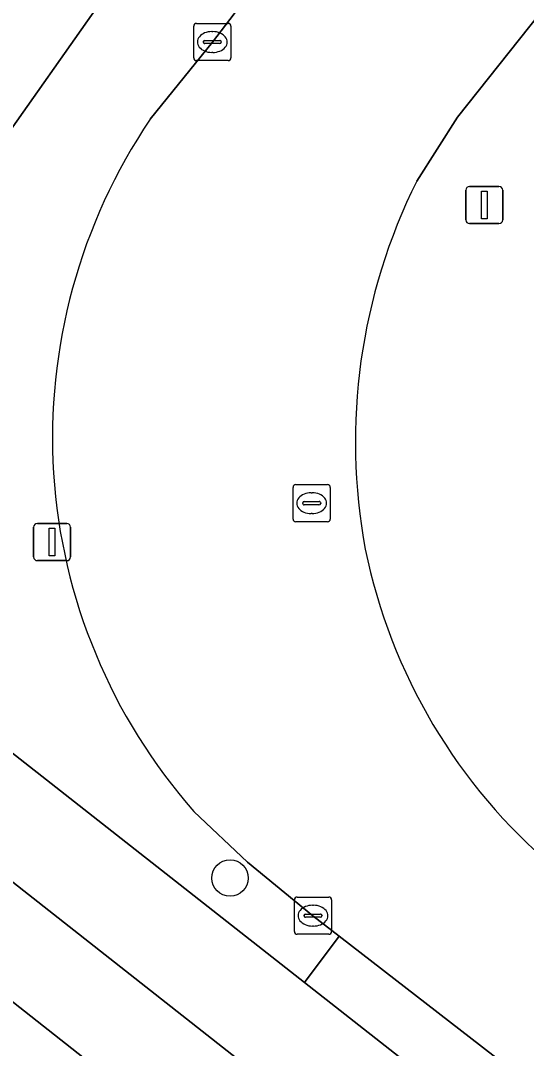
# Model space of a CAD drawing. Extents: x 162989 to 165008, y 383432 to 384338.
# Drawn here: x 164292.56 to 164306.15, y 383624.89 to 383652.51 of the extents above; entities that cross this region are included whole.
import ezdxf

# ---------------------------------------------------------------- set-up
doc = ezdxf.new("R2010")
doc.units = 0
for name, color, linetype in [('IMGEO_Boom', 7, 'Continuous'), ('IMGEO_Fietspad_open', 7, 'Continuous'), ('IMGEO_Groenvoorziening', 7, 'Continuous'), ('IMGEO_Kolk', 7, 'Continuous'), ('IMGEO_Lichtmast', 7, 'Continuous'), ('IMGEO_Rijbaan_lokaal_open', 7, 'Continuous'), ('IMGEO_Rioolput', 7, 'Continuous'), ('IMGEO_Verkeerseiland_open', 7, 'Continuous'), ('IMGEO_Voetpad_open', 7, 'Continuous')]:
    doc.layers.add(name, color=color, linetype=linetype)

msp = doc.modelspace()

# ---------------------------------------------------------------- linework, layer by layer
at = {"layer": 'IMGEO_Boom'}
msp.add_circle((164298.188, 383629.469), 0.489, dxfattribs=at)
at = {"layer": 'IMGEO_Fietspad_open'}
for points in [[(164287.357, 383642.566), (164290.445, 383646.955), (164296.192, 383655.117), (164299.845, 383660.225), (164301.659, 383662.428), (164304.622, 383665.287), (164311.429, 383670.976), (164309.476, 383673.343), (164302.875, 383667.743)], [(164411.074, 383541.934), (164409.596, 383543.086), (164406.964, 383545.104), (164406.607, 383545.373), (164401.287, 383549.419), (164393.41, 383555.41), (164374.817, 383569.55), (164314.079, 383615.765), (164300.189, 383626.664), (164288.693, 383635.684)], [(164286.157, 383634.226), (164312.41, 383613.58), (164373.773, 383566.91), (164391.676, 383553.293), (164404.399, 383543.617), (164418.065, 383533.234), (164419.708, 383535.396), (164416.416, 383537.952), (164411.074, 383541.934)]]:
    msp.add_lwpolyline(points, dxfattribs=at)
at = {"layer": 'IMGEO_Groenvoorziening'}
for points in [[(164296.04, 383649.855), (164297.714, 383651.931), (164298.911, 383653.493), (164302.296, 383657.849), (164302.503, 383658.096), (164299.845, 383660.225), (164296.192, 383655.117), (164290.445, 383646.955), (164287.357, 383642.566)], [(164288.693, 383635.684), (164300.189, 383626.664), (164301.117, 383627.908), (164300.413, 383628.453), (164298.658, 383629.895), (164297.219, 383631.26)], [(164371.578, 383565.346), (164310.839, 383611.565), (164284.221, 383632.534), (164282.393, 383630.087), (164286.102, 383627.443), (164289.939, 383624.707), (164309.823, 383610.532), (164342.996, 383586.146)]]:
    msp.add_lwpolyline(points, dxfattribs=at)
msp.add_lwpolyline([(164347.794, 383592.214), (164331.402, 383604.67), (164315.062, 383617.112), (164301.117, 383627.908), (164300.189, 383626.664), (164314.079, 383615.765), (164374.817, 383569.55), (164393.41, 383555.41), (164401.287, 383549.419), (164402.275, 383550.72), (164394.424, 383556.639), (164378.9, 383568.535), (164375.743, 383570.87), (164362.52, 383580.949)], close=True, dxfattribs=at)
for centre, radius, start, end in [((164308.746, 383641.277), 15.331, 145.9779, 183.4792), ((164308.634, 383641.33), 15.222, 183.7017, 221.4171)]:
    msp.add_arc(centre, radius, start, end, dxfattribs=at)
at = {"layer": 'IMGEO_Kolk'}
for p, q in [((164297.286, 383652.432), (164298.138, 383652.432)), ((164297.211, 383651.506), (164297.211, 383652.358)), ((164297.699, 383652.212), (164297.724, 383652.212)), ((164298.212, 383652.358), (164298.212, 383651.506)), ((164297.47, 383651.926), (164297.47, 383651.938)), ((164297.908, 383651.889), (164297.51, 383651.889)), ((164297.513, 383651.975), (164297.911, 383651.975)), ((164297.954, 383651.938), (164297.954, 383651.926)), ((164297.722, 383651.652), (164297.697, 383651.652)), ((164298.138, 383651.432), (164297.286, 383651.432)), ((164299.992, 383628.959), (164300.844, 383628.959)), ((164299.917, 383628.033), (164299.917, 383628.885)), ((164300.405, 383628.739), (164300.43, 383628.739)), ((164300.918, 383628.885), (164300.918, 383628.033)), ((164300.176, 383628.453), (164300.176, 383628.465)), ((164300.614, 383628.416), (164300.216, 383628.416)), ((164300.219, 383628.502), (164300.617, 383628.502)), ((164300.66, 383628.465), (164300.66, 383628.453)), ((164300.428, 383628.179), (164300.403, 383628.179)), ((164300.844, 383627.959), (164299.992, 383627.959))]:
    msp.add_line(p, q, dxfattribs=at)
for points in [[(164297.286, 383652.432), (164298.138, 383652.432)], [(164297.211, 383651.506), (164297.211, 383652.358)], [(164298.212, 383652.358), (164298.212, 383651.506)], [(164298.138, 383651.432), (164297.286, 383651.432)], [(164299.992, 383628.959), (164300.844, 383628.959)], [(164299.917, 383628.033), (164299.917, 383628.885)], [(164300.918, 383628.885), (164300.918, 383628.033)], [(164300.844, 383627.959), (164299.992, 383627.959)]]:
    msp.add_lwpolyline(points, dxfattribs=at)
for centre, radius, start, end in [((164297.288, 383652.356), 0.0765, 91.552, 178.448), ((164297.288, 383652.356), 0.0765, 91.552, 178.448), ((164298.136, 383652.356), 0.0765, 1.552, 88.448), ((164298.136, 383652.356), 0.0765, 1.552, 88.448), ((164297.51, 383651.935), 0.0403, 85.8775, 175.7526), ((164297.507, 383651.925), 0.0366, 178.938, 274.7102), ((164297.911, 383651.932), 0.043, 264.8664, 352.4533), ((164297.915, 383651.937), 0.0386, 1.7309, 96.639), ((164297.288, 383651.508), 0.0765, 181.552, 268.448), ((164297.288, 383651.508), 0.0765, 181.552, 268.448), ((164298.136, 383651.508), 0.0765, 271.552, 358.448), ((164298.136, 383651.508), 0.0765, 271.552, 358.448), ((164299.994, 383628.883), 0.0765, 91.552, 178.448), ((164299.994, 383628.883), 0.0765, 91.552, 178.448), ((164300.842, 383628.883), 0.0765, 1.552, 88.448), ((164300.842, 383628.883), 0.0765, 1.552, 88.448), ((164300.216, 383628.462), 0.0403, 85.8775, 175.7526), ((164300.213, 383628.452), 0.0366, 178.938, 274.7102), ((164300.617, 383628.459), 0.043, 264.8664, 352.4533), ((164300.621, 383628.464), 0.0386, 1.7309, 96.639), ((164299.994, 383628.035), 0.0765, 181.552, 268.448), ((164299.994, 383628.035), 0.0765, 181.552, 268.448), ((164300.842, 383628.035), 0.0765, 271.552, 358.448), ((164300.842, 383628.035), 0.0765, 271.552, 358.448)]:
    msp.add_arc(centre, radius, start, end, dxfattribs=at)
for centre, major_axis, ratio, start_param, end_param in [((164297.698, 383651.932), (-0.387, 0.002), 0.722429, 4.712389, 7.853982), ((164297.723, 383651.932), (-0.39, 0.002), 0.717154, 1.570796, 4.712389), ((164300.404, 383628.459), (-0.387, 0.002), 0.722429, 4.712389, 7.853982), ((164300.429, 383628.459), (-0.39, 0.002), 0.717154, 1.570796, 4.712389)]:
    msp.add_ellipse(centre, major_axis=major_axis, ratio=ratio, start_param=start_param, end_param=end_param, dxfattribs=at)
at = {"layer": 'IMGEO_Lichtmast'}
for p, q in [((164304.626, 383648.053), (164305.416, 383648.053)), ((164305.416, 383648.053), (164304.626, 383648.053)), ((164304.526, 383647.153), (164304.526, 383647.953)), ((164304.526, 383647.953), (164304.526, 383647.153)), ((164305.516, 383647.953), (164305.516, 383647.153)), ((164305.516, 383647.153), (164305.516, 383647.953)), ((164305.416, 383647.053), (164304.626, 383647.053)), ((164304.626, 383647.053), (164305.416, 383647.053)), ((164292.91, 383638.098), (164292.91, 383638.898)), ((164292.91, 383638.898), (164292.91, 383638.098)), ((164293.01, 383638.998), (164293.8, 383638.998)), ((164293.8, 383638.998), (164293.01, 383638.998)), ((164293.9, 383638.898), (164293.9, 383638.098)), ((164293.9, 383638.098), (164293.9, 383638.898)), ((164293.8, 383637.998), (164293.01, 383637.998)), ((164293.01, 383637.998), (164293.8, 383637.998))]:
    msp.add_line(p, q, dxfattribs=at)
for points in [[(164304.946, 383647.928), (164305.096, 383647.928), (164305.096, 383647.178), (164304.946, 383647.178), (164304.946, 383647.928)], [(164293.33, 383638.873), (164293.48, 383638.873), (164293.48, 383638.123), (164293.33, 383638.123), (164293.33, 383638.873)]]:
    msp.add_lwpolyline(points, dxfattribs=at)
for centre, start, end in [((164304.626, 383647.953), 90, 180), ((164304.626, 383647.953), 90, 180), ((164305.416, 383647.953), 0, 90), ((164305.416, 383647.953), 360, 90), ((164304.626, 383647.153), 180, 270), ((164304.626, 383647.153), 180, 270), ((164305.416, 383647.153), 270, 0), ((164305.416, 383647.153), 270, 0), ((164293.01, 383638.898), 90, 180), ((164293.01, 383638.898), 90, 180), ((164293.8, 383638.898), 0, 90), ((164293.8, 383638.898), 360, 90), ((164293.01, 383638.098), 180, 270), ((164293.01, 383638.098), 180, 270), ((164293.8, 383638.098), 270, 0), ((164293.8, 383638.098), 270, 0)]:
    msp.add_arc(centre, 0.1, start, end, dxfattribs=at)
at = {"layer": 'IMGEO_Rijbaan_lokaal_open'}
for points in [[(164303.208, 383648.197), (164304.304, 383649.916), (164307.359, 383653.76), (164302.296, 383657.849), (164298.911, 383653.493), (164297.714, 383651.931), (164296.04, 383649.855)], [(164297.219, 383631.26), (164298.658, 383629.895), (164300.413, 383628.453), (164301.117, 383627.908), (164315.062, 383617.112), (164331.402, 383604.67), (164347.794, 383592.214), (164362.52, 383580.949), (164375.743, 383570.87), (164378.9, 383568.535), (164394.424, 383556.639), (164402.275, 383550.72), (164407.634, 383546.68), (164408.032, 383546.385), (164410.664, 383544.437), (164412.117, 383543.256), (164417.401, 383539.307), (164420.749, 383536.751), (164423.118, 383534.985), (164423.94, 383534.305), (164426.305, 383532.488), (164429.426, 383530.035), (164443.367, 383519.418)]]:
    msp.add_lwpolyline(points, dxfattribs=at)
for centre, radius, start, end in [((164308.746, 383641.277), 15.331, 145.9779, 183.4792), ((164317.237, 383641.191), 15.681, 153.4624, 190.6116), ((164308.634, 383641.33), 15.222, 183.7017, 221.4171), ((164316.682, 383641.34), 15.165, 191.5534, 229.8427)]:
    msp.add_arc(centre, radius, start, end, dxfattribs=at)
at = {"layer": 'IMGEO_Rioolput'}
for p, q in [((164299.882, 383639.115), (164299.882, 383639.967)), ((164299.957, 383640.041), (164300.809, 383640.041)), ((164300.883, 383639.967), (164300.883, 383639.115)), ((164300.37, 383639.821), (164300.395, 383639.821)), ((164300.141, 383639.535), (164300.141, 383639.547)), ((164300.579, 383639.498), (164300.181, 383639.498)), ((164300.184, 383639.584), (164300.582, 383639.584)), ((164300.625, 383639.547), (164300.625, 383639.535)), ((164300.393, 383639.261), (164300.368, 383639.261)), ((164300.809, 383639.041), (164299.957, 383639.041))]:
    msp.add_line(p, q, dxfattribs=at)
for points in [[(164299.882, 383639.115), (164299.882, 383639.967)], [(164299.957, 383640.041), (164300.809, 383640.041)], [(164300.883, 383639.967), (164300.883, 383639.115)], [(164300.809, 383639.041), (164299.957, 383639.041)]]:
    msp.add_lwpolyline(points, dxfattribs=at)
for centre, radius, start, end in [((164299.959, 383639.965), 0.0765, 91.552, 178.448), ((164299.959, 383639.965), 0.0765, 91.552, 178.448), ((164300.807, 383639.965), 0.0765, 1.552, 88.448), ((164300.807, 383639.965), 0.0765, 1.552, 88.448), ((164300.181, 383639.544), 0.0403, 85.8775, 175.7526), ((164300.178, 383639.534), 0.0366, 178.938, 274.7102), ((164300.582, 383639.541), 0.043, 264.8664, 352.4533), ((164300.586, 383639.546), 0.0386, 1.7309, 96.639), ((164299.959, 383639.117), 0.0765, 181.552, 268.448), ((164299.959, 383639.117), 0.0765, 181.552, 268.448), ((164300.807, 383639.117), 0.0765, 271.552, 358.448), ((164300.807, 383639.117), 0.0765, 271.552, 358.448)]:
    msp.add_arc(centre, radius, start, end, dxfattribs=at)
for centre, major_axis, ratio, start_param, end_param in [((164300.369, 383639.541), (-0.387, 0.002), 0.722429, 4.712389, 7.853982), ((164300.394, 383639.541), (-0.39, 0.002), 0.717154, 1.570796, 4.712389)]:
    msp.add_ellipse(centre, major_axis=major_axis, ratio=ratio, start_param=start_param, end_param=end_param, dxfattribs=at)
at = {"layer": 'IMGEO_Verkeerseiland_open'}
msp.add_lwpolyline([(164309.308, 383652.249), (164309.539, 383652.585), (164307.645, 383654.093), (164307.359, 383653.76), (164304.304, 383649.916), (164303.208, 383648.197)], dxfattribs=at)
for centre, radius, start, end in [((164317.237, 383641.191), 15.681, 153.4624, 190.6116), ((164316.682, 383641.34), 15.165, 191.5534, 229.8427)]:
    msp.add_arc(centre, radius, start, end, dxfattribs=at)
at = {"layer": 'IMGEO_Voetpad_open'}
for points in [[(164444.662, 383513.062), (164425.545, 383527.551), (164418.065, 383533.234), (164404.399, 383543.617), (164391.676, 383553.293), (164373.773, 383566.91), (164312.41, 383613.58), (164286.157, 383634.226)], [(164284.221, 383632.534), (164310.839, 383611.565), (164371.578, 383565.346), (164390.052, 383551.309), (164403.488, 383541.1), (164412.029, 383534.661), (164411.803, 383534.383), (164414.952, 383532.013), (164415.162, 383532.308), (164424.141, 383525.442), (164440.939, 383512.639)]]:
    msp.add_lwpolyline(points, dxfattribs=at)

doc.saveas('drawing.dxf')
